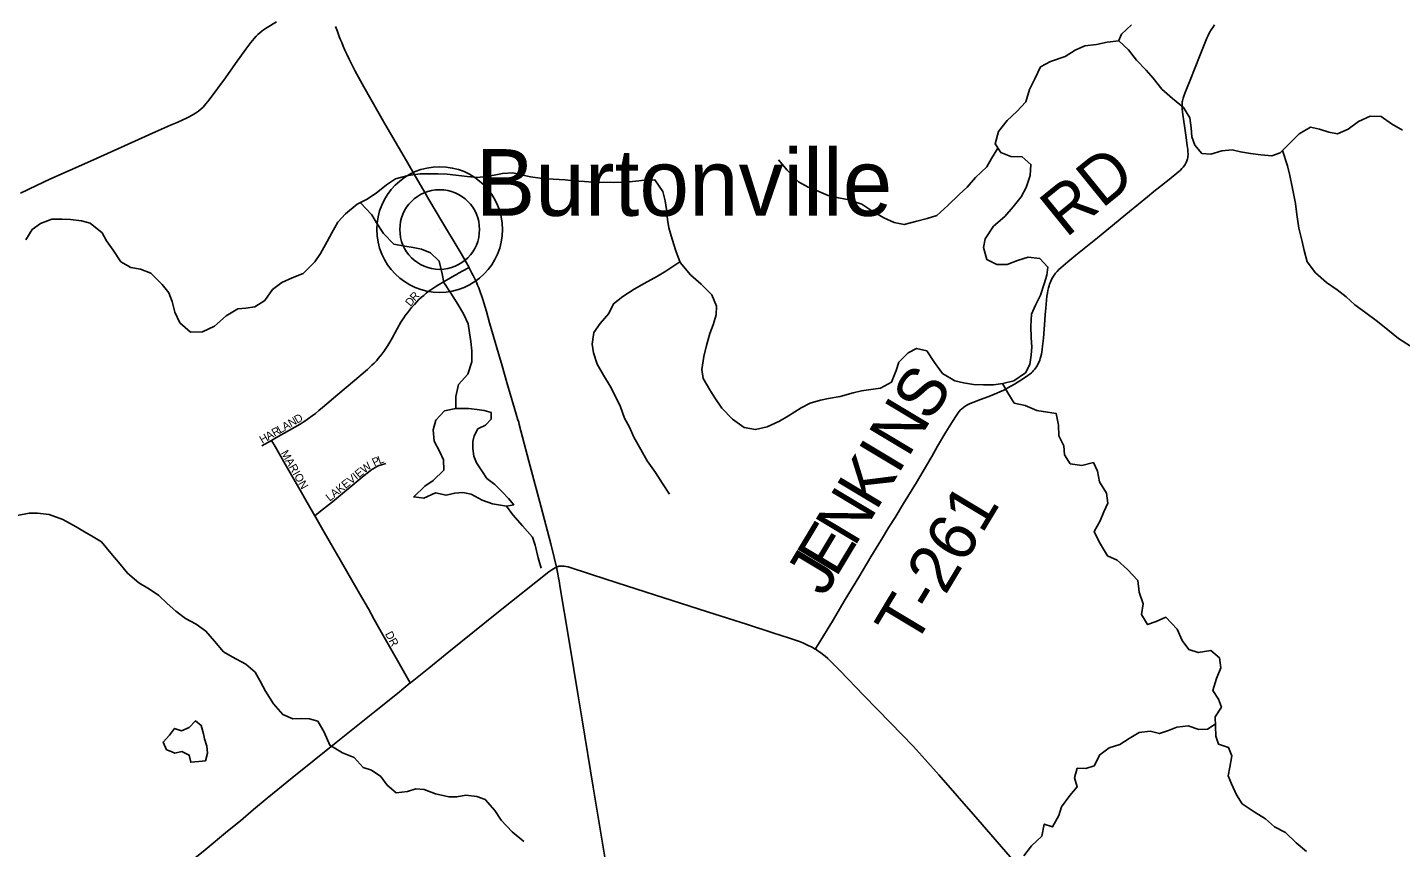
# Model space of a CAD drawing. Extents: x 1442749 to 1756758, y 235267 to 677782.
# Drawn here: x 1594524 to 1603104, y 510563 to 515690 of the extents above; entities that cross this region are included whole.
import ezdxf

# ---------------------------------------------------------------- set-up
doc = ezdxf.new("R2010")
doc.units = 0
for name, color, linetype in [('GM_X_County_Road', 7, 'Continuous'), ('GM_X_Major_River', 7, 'Continuous'), ('GM_X_Minor_Lake', 7, 'Continuous'), ('GM_X_Minor_River', 7, 'Continuous'), ('GM_X_State_Route', 7, 'Continuous'), ('GM_X_Township_Road', 7, 'Continuous'), ('GM_X_Township_Road_Text', 7, 'Continuous'), ('GM_X_Township_Subdivision', 7, 'Continuous'), ('GM_X_Township_Subdivision_Text', 7, 'Continuous'), ('GM_X_Unincorporated', 7, 'Continuous'), ('GM_X_Unincorporated_Location', 7, 'Continuous'), ('GM_X_Unincorporated_Text', 7, 'Continuous')]:
    doc.layers.add(name, color=color, linetype=linetype)

msp = doc.modelspace()

# ---------------------------------------------------------------- linework, layer by layer
at = {"layer": 'GM_X_County_Road'}
for points in [[(1599446.8, 511803.5), (1599423, 511817.2), (1599406.9, 511825), (1599390.2, 511833.1), (1599369, 511841.8), (1599347.5, 511850.5), (1599315.8, 511861.7), (1599285.4, 511872.5), (1599182.4, 511905.7), (1599023.2, 511957.1), (1598773.1, 512036.8), (1598442.2, 512143.2), (1598208, 512218.5), (1598048.6, 512269.2), (1597901.6, 512318.2), (1597888.9, 512321), (1597878.2, 512322.2), (1597865.5, 512322.9), (1597860.5, 512323.2), (1597854.8, 512322.9), (1597845, 512321.6), (1597828.8, 512316.4)], [(1601221.7, 509862.5), (1601205.8, 509881.3), (1600981, 510142.3), (1600888.2, 510248.5), (1600767.5, 510386.6), (1600664.4, 510505.7), (1600462.2, 510738.5), (1600219.4, 511018.6), (1600134.1, 511114.1), (1600058.1, 511195.8), (1599917.5, 511342.8), (1599750.3, 511514.4), (1599602.3, 511667.9), (1599544.4, 511726.2), (1599524.8, 511744.3), (1599508, 511759.7), (1599492.5, 511771.8), (1599479.3, 511782.2), (1599465.5, 511791.4), (1599451.7, 511800.6), (1599446.8, 511803.5)]]:
    msp.add_lwpolyline(points, dxfattribs=at)
at = {"layer": 'GM_X_Major_River'}
for points in [[(1598786.9, 513425.1), (1598819.9, 513374.2), (1598862.6, 513309.1), (1598929.2, 513241.5), (1599002.2, 513189.7), (1599072.1, 513176.2), (1599146.6, 513192.7), (1599223.6, 513229.2), (1599278.4, 513262.2), (1599357.7, 513312.7), (1599414.4, 513341.6), (1599479, 513360.3), (1599529.3, 513369.3), (1599601.7, 513381.8), (1599682.4, 513406.2), (1599734.7, 513417.2), (1599793.1, 513426), (1599853.4, 513434.7), (1599922.3, 513471.4), (1599952, 513545.1), (1599969.2, 513596.9), (1600026.6, 513655.9), (1600079.3, 513682.9), (1600143.1, 513667.5), (1600191.6, 513596.2), (1600242.2, 513526.9), (1600319.4, 513481.1), (1600373.2, 513467.9), (1600435.1, 513458.6), (1600497.2, 513455.3), (1600559.3, 513456), (1600619.6, 513464.7), (1600688.1, 513481.3), (1600759.4, 513530), (1600786.6, 513583.6), (1600795.9, 513641.7), (1600799, 513693.8), (1600796.2, 513750), (1600793.8, 513822.4), (1600797.5, 513896.5), (1600822.8, 513954.2), (1600854.2, 514015.8), (1600877.8, 514087.6), (1600893, 514141.4), (1600900.1, 514191.5), (1600849.2, 514244.7), (1600777.2, 514254.3), (1600710.6, 514233.6), (1600646, 514208.9), (1600581.8, 514208.2), (1600518.4, 514239.7), (1600498, 514314.4), (1600507.2, 514368.4), (1600561, 514447.5), (1600630.5, 514508.3), (1600683.9, 514567.4), (1600733.4, 514630.6), (1600764.7, 514690.1), (1600790.4, 514763.8), (1600793.9, 514834), (1600738.8, 514881.4), (1600668.7, 514882.8), (1600605.1, 514908.3), (1600570.3, 514963.2), (1600592, 515039), (1600645.6, 515108.1), (1600707, 515165.1), (1600762.4, 515224.1), (1600786.1, 515301.9), (1600817.7, 515369.5), (1600853.4, 515443), (1600916.3, 515477.8), (1601007.1, 515508), (1601070.1, 515548.8), (1601130.8, 515575.6), (1601203.2, 515584.1), (1601271.6, 515598.8), (1601343.9, 515605.3), (1601404.8, 515549.8), (1601453.5, 515484.5), (1601514.3, 515423), (1601557.3, 515371.9), (1601611.9, 515304.5), (1601678.8, 515244.9), (1601747.7, 515189.2), (1601786.4, 515124.2), (1601795, 515061.8), (1601799.8, 515005.5), (1601818.7, 514952.9), (1601861.7, 514901.8), (1601917.7, 514896.6), (1601986.3, 514919.2), (1602052.5, 514923.9), (1602104.4, 514912.7), (1602166.3, 514901.4), (1602230.3, 514894), (1602300.2, 514886.5), (1602350.8, 514905.5), (1602420.4, 514974.3), (1602469.6, 515025.5), (1602540.7, 515066.1)], [(1602540.7, 515066.1), (1602596.5, 515052.9), (1602656.3, 515035.6), (1602710.1, 515024.4), (1602776.9, 515053.1), (1602842.1, 515101.9), (1602913, 515134.5), (1602983.1, 515133), (1603048.2, 515087.5), (1603115.5, 515048)], [(1594514.5, 514362.2), (1594554, 514427.6), (1594604.9, 514464.7), (1594675.7, 514491.3), (1594739.8, 514492), (1594791.8, 514488.9), (1594861.8, 514481.4), (1594915.6, 514466.2), (1594990.5, 514406.4), (1595017.4, 514355.7), (1595058.2, 514296.6), (1595106.7, 514225.3), (1595170.1, 514189.9), (1595230, 514178.6), (1595295.6, 514153.1), (1595366.2, 514083.4), (1595407.1, 514030.3), (1595428, 513975.7), (1595444.5, 513909.1), (1595475.2, 513844.2), (1595542, 513784.6), (1595618.2, 513787), (1595693.1, 513821.5), (1595764.7, 513886.3), (1595837.8, 513930.9), (1595888, 513935.9), (1595944.3, 513942.7), (1596007.3, 513983.5), (1596054.9, 514050.8), (1596114, 514095.7), (1596176.8, 514124.5), (1596245.5, 514151.1), (1596319.2, 514223.9), (1596354.5, 514277.3), (1596396.2, 514350.7), (1596425.4, 514406.3), (1596463, 514471.8), (1596510.2, 514525), (1596583.7, 514585.6), (1596642.4, 514614.5), (1596703.4, 514653.4), (1596766.7, 514706.2), (1596823.6, 514743.2), (1596902.2, 514763.6), (1596978.6, 514774), (1597030.8, 514774.9), (1597090.9, 514775.7), (1597147, 514772.5), (1597200.9, 514767.3), (1597270.9, 514757.8), (1597336.9, 514752.4), (1597387.1, 514757.4), (1597439.4, 514766.3), (1597491.8, 514777.2), (1597556, 514779.9), (1597609.8, 514768.7), (1597667.7, 514755.5), (1597727.6, 514748.2), (1597809.6, 514740.4), (1597883.7, 514736.9), (1597935.7, 514731.8), (1598003.7, 514726.3), (1598055.8, 514723.2), (1598186, 514720.5), (1598264.2, 514722.8), (1598324.5, 514729.6), (1598378.7, 514734.5), (1598444.9, 514737.1), (1598493.4, 514663.8), (1598508.1, 514605.3), (1598517, 514550.9), (1598523.6, 514488.5), (1598532.5, 514438.1), (1598553, 514365.5), (1598575.4, 514292.7), (1598601.9, 514219.9), (1598666.4, 514144.3), (1598733.2, 514084.6), (1598799.9, 514019), (1598828.5, 513948.1), (1598827.3, 513894), (1598807.8, 513830.1), (1598788.6, 513776.4), (1598766.9, 513700.5), (1598749.4, 513632.7), (1598737.6, 513550.6), (1598746.4, 513494.2), (1598786.9, 513425.1)]]:
    msp.add_lwpolyline(points, dxfattribs=at)
at = {"layer": 'GM_X_Minor_Lake'}
for points in [[(1597200, 513308), (1597129.9, 513292.6), (1597075.1, 513235), (1597058.4, 513175.1), (1597065.5, 513102.8), (1597100.8, 513036.2), (1597124.2, 512985.8), (1597125.5, 512921.6), (1597058.6, 512858.1), (1597006.1, 512822.6), (1596937.1, 512755.2), (1597001.1, 512746.5), (1597073.7, 512779.8), (1597139.7, 512765), (1597193.9, 512778.4), (1597244.1, 512781.8), (1597296.1, 512771.2), (1597365.8, 512734.3), (1597429.6, 512711.5), (1597517.6, 512696.4)], [(1597517.6, 512696.4), (1597561.9, 512706), (1597530.2, 512744.4), (1597490.7, 512787), (1597445.1, 512831.6), (1597393.4, 512870.3), (1597367.9, 512912.8), (1597330.5, 512967.3), (1597312.9, 513009.7), (1597307.5, 513057.9), (1597306, 513102), (1597314.4, 513136), (1597339, 513179.9), (1597385.4, 513203.4), (1597421.9, 513241.1), (1597420.4, 513283.2), (1597378.5, 513295.7), (1597334.4, 513302.3), (1597280.4, 513306.9), (1597200, 513308)], [(1595630.4, 511241.9), (1595624.7, 511274), (1595609.3, 511326.3), (1595573.6, 511354.8), (1595535, 511313.1), (1595486.7, 511293.6), (1595442.8, 511308.2), (1595412.2, 511266.4), (1595371.6, 511222.8), (1595393.1, 511174.4), (1595421.4, 511163.1)], [(1595421.4, 511163.1), (1595444.9, 511153.7), (1595489.1, 511163.3), (1595535, 511140.7), (1595544.5, 511096.4), (1595594.6, 511101.9), (1595636.8, 511105.4), (1595649.4, 511153.4), (1595643.9, 511197.6), (1595630.4, 511241.9)]]:
    msp.add_lwpolyline(points, dxfattribs=at)
at = {"layer": 'GM_X_Minor_River'}
for points in [[(1601341.1, 515605), (1601360.8, 515646.9), (1601421.7, 515706.3)], [(1600588.4, 514934.6), (1600547.9, 514870), (1600519.2, 514818.1), (1600448.3, 514752.8), (1600395.4, 514691.2), (1600344.8, 514645.6), (1600275.8, 514576.2), (1600206.9, 514514.8), (1600146.6, 514495.5), (1600082.2, 514478.2), (1600001.8, 514457), (1599939.8, 514469.8), (1599874.1, 514500.6), (1599800.4, 514543.6), (1599736.8, 514584.4), (1599658.9, 514611.4), (1599590.9, 514624.2), (1599527, 514639), (1599455.2, 514669.9), (1599401.3, 514690.6), (1599341.6, 514725.4), (1599270.3, 514798.4), (1599217, 514863.2)], [(1602365.5, 514920.1), (1602397.3, 514824.6), (1602412.6, 514764.2), (1602425.8, 514693.9), (1602437.2, 514641.6), (1602446.6, 514589.3), (1602455.8, 514521), (1602468.8, 514434.6), (1602489.9, 514352.2), (1602501.2, 514295.9), (1602520.4, 514225.5), (1602571.7, 514156.7), (1602641.1, 514095.7), (1602708.7, 514048.8), (1602764.3, 514006), (1602817.8, 513955.3), (1602879.5, 513912.4), (1602958.9, 513851.4), (1603024.4, 513798.5), (1603091.9, 513745.5), (1603165.5, 513696.5), (1603233.3, 513667.7), (1603297.1, 513642.9)], [(1596602.8, 514595), (1596675.5, 514519.3), (1596705, 514468.8), (1596748.3, 514402.1), (1596813.6, 514335.2), (1596881.6, 514322.4), (1596933.6, 514313.8), (1596985.6, 514303.1), (1597041.5, 514280.4), (1597097, 514229.6), (1597116.1, 514149.2), (1597125.4, 514094.9), (1597168.7, 514028.2), (1597214, 513959.5), (1597251.3, 513894.9), (1597276.7, 513836.5), (1597286, 513780.2), (1597293.4, 513726), (1597300.7, 513667.7), (1597299.9, 513599.5), (1597274.9, 513521.6), (1597218.1, 513458), (1597201.1, 513382), (1597200, 513308)], [(1598600, 514225.1), (1598563.7, 514198.8), (1598513.2, 514165.2), (1598460.7, 514135.8), (1598378, 514088.6), (1598315.5, 514053.2), (1598244.8, 514007.9), (1598186.1, 513962.4), (1598157.3, 513902.6), (1598102.5, 513839), (1598063.7, 513783.3), (1598052.8, 513709.2), (1598060.2, 513655), (1598083.4, 513584.5), (1598122.7, 513515.9), (1598163.9, 513447.2), (1598205.1, 513370.5), (1598228.5, 513318.1), (1598253.7, 513247.6), (1598285.1, 513191.1), (1598312.5, 513128.6), (1598355.6, 513051.8), (1598396.9, 512981.2), (1598448.1, 512908.4), (1598491.4, 512839.7), (1598536.7, 512773)], [(1600617.1, 513464.4), (1600650.7, 513406.6), (1600690, 513341.9), (1600758, 513327.1), (1600831.8, 513294.2), (1600897.8, 513285.4), (1600951.8, 513276.7), (1600967, 513204.3), (1600968.2, 513136.1), (1600999.5, 513073.6), (1601004.8, 513017.4), (1601040.3, 512962.8), (1601112.3, 512952), (1601184.6, 512969.2), (1601210.1, 512916.7), (1601223.3, 512848.4), (1601266.5, 512777.7), (1601273.8, 512715.4), (1601249.1, 512661.6), (1601226.4, 512605.7), (1601189.5, 512537.9), (1601222.8, 512469.3), (1601271.9, 512386.5), (1601333.7, 512359.7), (1601397.2, 512300.8), (1601462.5, 512231.9), (1601469.6, 512159.6), (1601494.8, 512087.1), (1601486, 512019), (1601523.3, 511956.4), (1601577.7, 511975.8), (1601638.1, 512003.2), (1601707.4, 511928.2), (1601738.6, 511857.6), (1601780, 511801), (1601839.9, 511782.3), (1601918.3, 511795.4), (1601971.8, 511748.7), (1601981.1, 511686.4), (1601954.2, 511620.5), (1601931.3, 511544.5), (1601966.7, 511490), (1601984.2, 511439.6), (1601945.4, 511379.9), (1601946.7, 511321.7), (1601950, 511259.5), (1601965.4, 511209.2), (1602029.3, 511188.4), (1602048.7, 511136), (1602037.8, 511066), (1602027.2, 511011.9), (1602046.6, 510961.6), (1602077.9, 510893), (1602113.3, 510836.4), (1602188.8, 510785.4), (1602260.5, 510742.5), (1602316, 510691.7), (1602385.7, 510656.8), (1602451.1, 510591.9), (1602516.6, 510539)], [(1597517.6, 512696.4), (1597557.1, 512643.8), (1597616.4, 512575), (1597679.7, 512504), (1597697.1, 512453.7), (1597714.2, 512373.3), (1597733.5, 512308.9)], [(1594458.5, 512639.2), (1594534.8, 512652.4), (1594586.9, 512653.8), (1594659, 512645), (1594744.8, 512613.9), (1594828.4, 512568.8), (1594880.2, 512536.1), (1594933.9, 512505.4), (1594985.7, 512474.8), (1595044.9, 512403.9), (1595102.2, 512335), (1595149.7, 512278.3), (1595219.1, 512217.3), (1595286.8, 512178.5), (1595344.4, 512137.7), (1595395.9, 512089), (1595451.5, 512040.2), (1595511.1, 511995.4), (1595578.8, 511960.5), (1595638.4, 511915.7), (1595691.8, 511852.9), (1595749.1, 511786.1), (1595802.8, 511755.4), (1595888.5, 511710.2), (1595946, 511659.5), (1595977.4, 511602.9), (1596010.7, 511540.4), (1596061.9, 511461.5), (1596119.2, 511394.7), (1596181, 511367.9), (1596235.2, 511369.3), (1596285.3, 511368.7), (1596337.2, 511352.1), (1596378.4, 511283.4), (1596413.6, 511202.8), (1596493.2, 511155.8), (1596565, 511126.8), (1596622.4, 511064), (1596674.3, 511047.4), (1596731.9, 511006.6), (1596771.4, 510954), (1596826.9, 510905.2), (1596899.2, 510914.4), (1596951.5, 510929.9), (1597003.5, 510925.2), (1597073.3, 510898.4), (1597157.3, 510879.4), (1597207.4, 510880.8), (1597263.6, 510890.2), (1597331.7, 510881.4), (1597383.6, 510862.7), (1597444.9, 510793.8), (1597484.2, 510733.2), (1597551.5, 510662.2), (1597625, 510601.2)], [(1601946.4, 511334.3), (1601898.3, 511302.2), (1601844.2, 511300.8), (1601776.3, 511323.7), (1601706.1, 511316.5), (1601653.7, 511295), (1601597.4, 511275.6), (1601539.4, 511290.3), (1601471.2, 511283.1), (1601408.6, 511245.7), (1601350, 511206.2), (1601283.7, 511187), (1601225, 511143.5), (1601190.1, 511073.7), (1601137.8, 511056.2), (1601083.7, 511058.9), (1601067, 510998.9), (1601082.3, 510942.6), (1601037.6, 510888.9), (1600984.6, 510817.3), (1600968, 510763.4), (1600929, 510691.6), (1600877.1, 510710.2), (1600862.2, 510634.2), (1600797.3, 510572.8), (1600750.5, 510511.1)]]:
    msp.add_lwpolyline(points, dxfattribs=at)
at = {"layer": 'GM_X_State_Route'}
for points in [[(1597214.4, 514307.4), (1597118.2, 514470.8), (1597032.5, 514614.4), (1597012.7, 514648.4), (1596963.7, 514733.7), (1596876.8, 514880.6), (1596757, 515088), (1596625, 515318.3), (1596571.9, 515416.1), (1596559.4, 515440.8), (1596546.6, 515466), (1596533.4, 515492.1), (1596519.6, 515522), (1596507.2, 515548.8), (1596496.9, 515573.5), (1596487.2, 515596.6), (1596480.6, 515612.4), (1596472.3, 515633.8), (1596460.3, 515664.7), (1596447.9, 515696.4)], [(1598162.4, 510315.7), (1598099.8, 510691.1), (1598058.7, 510940.4), (1597989.1, 511361.2), (1597962.6, 511523), (1597937, 511675.1), (1597906.1, 511866.2), (1597851.1, 512200), (1597848.6, 512215.5), (1597845.6, 512231), (1597842.3, 512248.1), (1597837.4, 512273.4), (1597831.2, 512305.6), (1597828.8, 512316.4), (1597815.8, 512375.9), (1597794.6, 512461.8), (1597734.1, 512690.1), (1597657.2, 512978.6), (1597618, 513127.7), (1597597.1, 513207.9), (1597593.3, 513222.7), (1597588.8, 513237.8), (1597519.9, 513471), (1597489.9, 513575), (1597455.9, 513687.9), (1597411.7, 513842.3), (1597391.3, 513914.8), (1597380.8, 513948.3), (1597370.3, 513981.8), (1597362, 514008.6), (1597352.3, 514036.2), (1597343.6, 514061), (1597336.4, 514078.9), (1597329.1, 514097.3), (1597319.6, 514117.4), (1597309.6, 514138.6), (1597301.4, 514153.9), (1597283.4, 514187.5), (1597282.9, 514188.4), (1597233, 514275.7), (1597214.4, 514307.4)]]:
    msp.add_lwpolyline(points, dxfattribs=at)
at = {"layer": 'GM_X_Township_Road'}
for points in [[(1594479.5, 514654), (1594580, 514702.5), (1594663.1, 514741.1), (1594917.6, 514854.7), (1595088.2, 514931.4), (1595324.6, 515037.5), (1595417.7, 515078.1), (1595460, 515096.1), (1595495.5, 515112.1), (1595514, 515120.5), (1595531, 515129.6), (1595551.9, 515140.8), (1595573.7, 515153.8), (1595591.5, 515166.3), (1595608.5, 515180.1), (1595620.6, 515192.4), (1595638.3, 515212), (1595659.2, 515237.6), (1595760.2, 515375), (1595822.7, 515463.4), (1595887.6, 515553.8), (1595919.5, 515596), (1595929, 515608.3), (1595940.3, 515621), (1595952.6, 515634.9), (1595963.1, 515644.7), (1595976.1, 515657), (1595987.6, 515665.9), (1595999.1, 515674.9), (1596020.7, 515689.3), (1596079.5, 515724.8)], [(1599446.8, 511803.5), (1599464.8, 511832.7), (1599554.3, 511977.5), (1599634.4, 512113.1), (1599718.5, 512253.8), (1599794.5, 512380.4), (1599861.1, 512489.5), (1599906.8, 512565.3), (1599945.3, 512626.4), (1599998.8, 512712.8), (1600078.8, 512844.6), (1600142.5, 512951.7), (1600175.5, 513008.4), (1600210.9, 513071.3), (1600262.5, 513158.9), (1600303.1, 513226.5), (1600326, 513262.8), (1600339.7, 513281.6), (1600352.6, 513296.8), (1600362.1, 513306.2), (1600372.8, 513314.4), (1600383.8, 513322.2), (1600398.3, 513330.4), (1600414.6, 513338.3), (1600431.6, 513345.2), (1600479.3, 513363.4), (1600531.8, 513383.3), (1600555.7, 513392.1), (1600581.7, 513402.5), (1600600.8, 513411.2), (1600623.9, 513422.4), (1600649.9, 513435.9), (1600692.2, 513460.6), (1600742, 513492), (1600774.2, 513513.9), (1600786.8, 513523.3), (1600797.2, 513531.4), (1600804.3, 513537.9), (1600811.2, 513545.1), (1600816.7, 513552.3), (1600822.5, 513560.1), (1600828.1, 513568.9), (1600834.6, 513579), (1600839.8, 513588.7), (1600844.8, 513599), (1600848.9, 513609.5), (1600852.6, 513619.9), (1600856.4, 513633.3), (1600859.8, 513648.1), (1600862.6, 513661.6), (1600864.9, 513676.8), (1600867.5, 513698.1), (1600872.3, 513748.2), (1600881.1, 513859.2), (1600884.1, 513895.2), (1600887.5, 513934.3), (1600894.4, 514009.7), (1600897, 514028.2), (1600899.8, 514045.7), (1600903.2, 514061.4), (1600907.2, 514074.8), (1600910.3, 514084.1), (1600914, 514093.7), (1600918.5, 514104.6), (1600923.7, 514115), (1600930.5, 514127.8), (1600939.1, 514140.8), (1600948.4, 514153.5), (1600957.9, 514164.3), (1600968.3, 514175.6), (1600981.3, 514188), (1601024.1, 514224.3), (1601075.1, 514265.6), (1601210.3, 514374.9), (1601410.3, 514539.8), (1601522.2, 514630.9), (1601563, 514663.9), (1601657.5, 514740), (1601706, 514778.9), (1601728.2, 514798.1), (1601737.7, 514807.2), (1601746, 514816.8), (1601753.7, 514826.8), (1601759.8, 514836.2), (1601765.1, 514845.7), (1601769.3, 514856.6), (1601773.1, 514869.4), (1601774.6, 514877.3), (1601775.6, 514885.2), (1601776.2, 514892.9), (1601776.1, 514900.4), (1601775.6, 514912.4), (1601774.1, 514926), (1601770.7, 514951.7), (1601761.1, 515016.9), (1601741.4, 515160.3), (1601739.4, 515184.1), (1601738.8, 515201.6), (1601739.2, 515216.8), (1601740, 515224.3), (1601741.4, 515231.5), (1601743.3, 515239.6), (1601745.7, 515248.4), (1601751.7, 515265.9), (1601758.7, 515284), (1601801.3, 515390.8), (1601808.4, 515409.2), (1601864.6, 515549.2), (1601893.9, 515622.5), (1601901.6, 515640.5), (1601910.5, 515658.6), (1601920.3, 515675.6), (1601929.9, 515689.7), (1601942, 515706)], [(1596915.6, 511591.8), (1596917.2, 511593), (1597032.6, 511685), (1597157.7, 511786), (1597466.1, 512035.8), (1597782.4, 512287.6), (1597800.2, 512299.5), (1597820.7, 512312.1), (1597828.8, 512316.4)], [(1595392.4, 510352.4), (1595425.6, 510379.1), (1595490.9, 510433.3), (1595506.4, 510446.2), (1595633.9, 510549.3), (1595772.9, 510664.4), (1595854.3, 510730.6), (1595937.1, 510800.4), (1596022.3, 510871.9), (1596177.1, 510997.9), (1596453.3, 511219.2), (1596703.7, 511419.9), (1596836, 511526.7), (1596915.6, 511591.8)]]:
    msp.add_lwpolyline(points, dxfattribs=at)
at = {"layer": 'GM_X_Township_Subdivision'}
for points in [[(1596049.5, 513108.3), (1596076.3, 513123.3), (1596161.8, 513171.9), (1596227.2, 513209.8), (1596245.8, 513221.6), (1596263.3, 513232.8), (1596279.2, 513244.2), (1596303.4, 513261.7), (1596323, 513277.3), (1596344.6, 513294.4), (1596366.3, 513312.9), (1596462.2, 513394.2), (1596568, 513482.4), (1596635.4, 513540.2), (1596647.8, 513551.7), (1596659.7, 513562.7), (1596676.5, 513578.2), (1596689.7, 513591.9), (1596704.1, 513606.7), (1596715.5, 513620.1), (1596727.7, 513634.4), (1596737.7, 513647.6), (1596749.6, 513663.4), (1596762.7, 513683), (1596775.2, 513701.8), (1596788, 513723.2), (1596802.4, 513747), (1596833.8, 513804.7), (1596857.8, 513847.5), (1596866.1, 513860.9), (1596875, 513875.1), (1596886.1, 513890.5), (1596897.8, 513906.7), (1596910, 513921.7), (1596924.5, 513939.6), (1596941.9, 513958.6), (1596955.3, 513973.3), (1596970.3, 513988.1), (1596985.5, 514003), (1596999.5, 514015), (1597015.1, 514028.4), (1597028.4, 514038.2), (1597043.8, 514049.7), (1597062.2, 514061.6), (1597082.1, 514074.5), (1597191.3, 514138.2), (1597203.8, 514145.5), (1597217.5, 514153), (1597225.2, 514157.1), (1597241, 514165.7), (1597282.9, 514188.4)], [(1595987.7, 513073.4), (1596049.5, 513108.3)], [(1596319.7, 512637.3), (1596279.3, 512705.7), (1596219.6, 512811.3), (1596134.9, 512959.3), (1596071.3, 513070.3), (1596049.5, 513108.3)], [(1596319.7, 512637.3), (1596354.5, 512664.9), (1596429.1, 512723.8), (1596628.5, 512889.1), (1596655.1, 512909.6), (1596667.4, 512919.1), (1596680.3, 512927.9), (1596694.5, 512937.5), (1596702.6, 512942), (1596711.7, 512947), (1596720.7, 512950.9), (1596736.4, 512956.4), (1596762.5, 512964.1)], [(1596915.6, 511591.8), (1596890.2, 511636.1), (1596835.7, 511731.4), (1596735.3, 511908.1), (1596691.1, 511988.6), (1596654.5, 512054.8), (1596598.1, 512151), (1596477.4, 512361.7), (1596439.5, 512427), (1596369, 512549.1), (1596326, 512626.6), (1596319.7, 512637.3)]]:
    msp.add_lwpolyline(points, dxfattribs=at)
at = {"layer": 'GM_X_Unincorporated'}
for radius in [392.8, 249]:
    msp.add_circle((1597099.4, 514426.3), radius, dxfattribs=at)
at = {"layer": 'GM_X_Unincorporated_Location'}
msp.add_line((1597099.4, 514426.3), (1597099.4, 514426.3), dxfattribs=at)

# ---------------------------------------------------------------- texts
at = {"layer": 'GM_X_Township_Road_Text'}
for s, rotation, p in [('RD', 39.04509, (1601012.4, 514370.8)), ('S', 55.66815, (1600159.6, 513216.9)), ('N', 58.98938, (1600026, 512994.5)), ('I', 59.02553, (1599962.6, 512888.9)), ('K', 59.03873, (1599826.8, 512662.5)), ('N', 59.03811, (1599691, 512436.1)), ('T-261', 58.99004, (1600063.6, 511811.2)), ('E', 59.03509, (1599575.5, 512243.7)), ('J', 59.03507, (1599503.1, 512123))]:
    msp.add_text(s, height=300, rotation=rotation, dxfattribs=at).set_placement(p)
at = {"layer": 'GM_X_Township_Subdivision_Text'}
for s, rotation, p in [('R', 48.40276, (1596945.3, 513975.2)), ('D', 49.93693, (1596917.2, 513941.8)), ('D', 30.66699, (1596208.8, 513212.1)), ('R', 30.11835, (1596067.5, 513130.1)), ('L', 30.04991, (1596101.7, 513150)), ('A', 30.11099, (1596132.2, 513167.6)), ('N', 30.12431, (1596170.3, 513189.7)), ('H', 30.0865, (1595991.3, 513086)), ('A', 30.11099, (1596029.4, 513108)), ('MARION', 299.74681, (1596105.3, 513029.8)), ('P', 24.45074, (1596690.9, 512945.4)), ('L', 19.437, (1596721.9, 512959.5)), ('LAKEVIEW', 38.90178, (1596412.4, 512724.5)), ('DR', 297.89669, (1596756.7, 511898.8))]:
    msp.add_text(s, height=50, rotation=rotation, dxfattribs=at).set_placement(p)
at = {"layer": 'GM_X_Unincorporated_Text'}
msp.add_text('Burtonville', height=417, rotation=0.00001, dxfattribs=at).set_placement((1597324.7, 514512.2))

doc.saveas('drawing.dxf')
